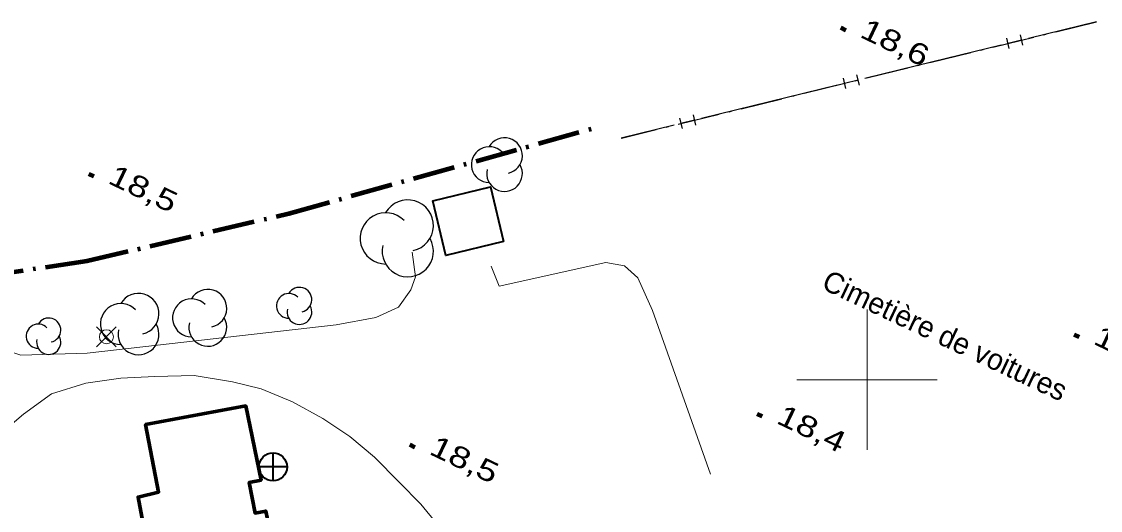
# Model space of a CAD drawing. Extents: x 355726 to 357533, y 5103782 to 5105258.
# Drawn here: x 356339.7 to 356416.6, y 5104890.7 to 5104925.5 of the extents above; entities that cross this region are included whole.
import ezdxf

# ---------------------------------------------------------------- set-up
doc = ezdxf.new("R2010")
doc.units = 0
doc.header["$LTSCALE"] = 0.6
doc.linetypes.add('DOT_DASHED', pattern=[7.7, 5, -1.2, 0.3, -1.2])
doc.linetypes.add('LONG_DASH_SHORT_DASH', pattern=[9.9, 6, -1.2, 1.5, -1.2])
for name, color, linetype, lineweight in [('19', 7, 'Continuous', 13), ('3', 7, 'Continuous', 140), ('31', 7, 'Continuous', 35), ('34', 7, 'Continuous', 35), ('36', 7, 'Continuous', 13), ('37', 7, 'Continuous', 13), ('41', 7, 'DOT_DASHED', 90), ('44', 7, 'Continuous', 25), ('57', 7, 'LONG_DASH_SHORT_DASH', 13), ('61', 7, 'Continuous', 13)]:
    doc.layers.add(name, color=color, linetype=linetype, lineweight=lineweight)

msp = doc.modelspace()

# ---------------------------------------------------------------- linework, layer by layer
at = {"layer": '19'}
for points in [[(356333.46, 5104904.47), (356335.57, 5104903.13), (356339.66, 5104901.75), (356344.4, 5104901.9), (356362.14, 5104903.9), (356364.98, 5104904.43), (356366.59, 5104905.18), (356367.46, 5104906.4), (356367.81, 5104907.32), (356367.57, 5104909.08)], [(356373.19, 5104908.09), (356373.76, 5104906.67), (356381.37, 5104908.36), (356382.7, 5104908.12), (356383.65, 5104907.26), (356384.71, 5104904.92), (356388.84, 5104893.26)], [(356370.71, 5104887.21), (356369.36, 5104889.67), (356368.18, 5104891.13), (356366.64, 5104892.7), (356364.89, 5104894.48), (356363.12, 5104895.95), (356361.2, 5104897.23), (356359.04, 5104898.43), (356356.79, 5104899.34), (356354.75, 5104899.84), (356352.03, 5104900.3), (356349.21, 5104900.23), (356346.8, 5104900.11), (356344.3, 5104899.75), (356341.85, 5104899), (356339.86, 5104897.55), (356338.71, 5104896.58), (356337.81, 5104895.36), (356336.85, 5104893.66), (356336.17, 5104892.18)]]:
    msp.add_lwpolyline(points, dxfattribs=at)
at = {"layer": '3'}
for p, q in [((356398.12, 5104925.09), (356398.48, 5104924.92)), ((356344.5, 5104914.68), (356344.86, 5104914.51)), ((356414.76, 5104903.23), (356415.12, 5104903.06)), ((356392.16, 5104897.57), (356392.52, 5104897.4)), ((356367.4, 5104895.37), (356367.76, 5104895.2))]:
    msp.add_line(p, q, dxfattribs=at)
at = {"layer": '31'}
msp.add_lwpolyline([(356374.08, 5104909.84), (356369.97, 5104908.86), (356369.03, 5104912.75), (356373.14, 5104913.74), (356374.08, 5104909.84)], close=True, dxfattribs=at)
at = {"layer": '31', "lineweight": 70}
msp.add_lwpolyline([(356351.11, 5104883.4), (356350.48, 5104886.88), (356348.97, 5104886.55), (356348.02, 5104891.63), (356349.48, 5104891.99), (356348.56, 5104896.8), (356355.7, 5104898.13), (356356.79, 5104892.84), (356355.95, 5104892.68), (356356.36, 5104890.49), (356357.12, 5104890.63), (356357.61, 5104888.36), (356355.42, 5104887.88), (356356.17, 5104884.37), (356351.11, 5104883.4)], close=True, dxfattribs=at)
at = {"layer": '34'}
for p, q in [((356357.64, 5104894.78), (356357.64, 5104892.78)), ((356358.64, 5104893.78), (356356.64, 5104893.78))]:
    msp.add_line(p, q, dxfattribs=at)
msp.add_circle((356357.644, 5104893.784), 1, dxfattribs=at)
at = {"layer": '36'}
for p, q in [((356346.47, 5104902.35), (356345.06, 5104903.76)), ((356345.06, 5104902.35), (356346.47, 5104903.76))]:
    msp.add_line(p, q, dxfattribs=at)
msp.add_circle((356345.767, 5104903.057), 0.5, dxfattribs=at)
at = {"layer": '37', "linetype": 'DOT_DASHED', "lineweight": 25}
msp.add_line((356416.37, 5104925.49), (356382.48, 5104917.2), dxfattribs=at)
at = {"layer": '37', "lineweight": 25}
for p, q in [((356416.36, 5104925.51), (356411.5, 5104924.32)), ((356411.11, 5104923.84), (356410.93, 5104924.57)), ((356409.56, 5104923.85), (356404.7, 5104922.66)), ((356410.14, 5104923.6), (356409.96, 5104924.33)), ((356411.02, 5104924.2), (356410.05, 5104923.97)), ((356404.7, 5104922.66), (356399.85, 5104921.47)), ((356398.48, 5104920.75), (356398.31, 5104921.48)), ((356399.45, 5104920.99), (356399.28, 5104921.72)), ((356397.9, 5104921), (356393.05, 5104919.81)), ((356399.36, 5104921.35), (356398.39, 5104921.11)), ((356393.05, 5104919.81), (356388.19, 5104918.62)), ((356386.83, 5104917.9), (356386.65, 5104918.63)), ((356387.7, 5104918.5), (356386.73, 5104918.26)), ((356387.8, 5104918.14), (356387.62, 5104918.87)), ((356386.25, 5104918.14), (356382.47, 5104917.22))]:
    msp.add_line(p, q, dxfattribs=at)
at = {"layer": '41'}
msp.add_lwpolyline([(356336.85, 5104907.36), (356344.39, 5104908.46), (356358.77, 5104911.85), (356380.85, 5104918.02)], dxfattribs=at)
at = {"layer": '44'}
for centre, radius, start, end in [((356374.152, 5104915.966), 1.273, 282.26917, 149.72626), ((356373.057, 5104915.329), 1.273, 44.11537, 269.80396), ((356374.152, 5104914.692), 1.273, 166.93686, 29.62122), ((356367.253, 5104910.985), 1.827, 282.26917, 149.72626), ((356365.682, 5104910.071), 1.827, 44.11537, 269.80396), ((356367.253, 5104909.158), 1.827, 166.93686, 29.62122), ((356348.05, 5104904.693), 1.46, 282.26917, 149.72626), ((356352.994, 5104905.086), 1.35, 282.26917, 149.72626), ((356358.77, 5104905.26), 0.881, 44.11537, 269.80396), ((356359.528, 5104905.701), 0.881, 282.26917, 149.72626), ((356346.794, 5104903.963), 1.46, 44.11537, 269.80396), ((356351.833, 5104904.411), 1.35, 44.11537, 269.80396), ((356359.528, 5104904.82), 0.881, 166.93686, 29.62122), ((356340.908, 5104903.1), 0.863, 44.11537, 269.80396), ((356341.651, 5104903.531), 0.863, 282.26917, 149.72626), ((356348.05, 5104903.233), 1.46, 166.93686, 29.62122), ((356352.994, 5104903.736), 1.35, 166.93686, 29.62122), ((356341.651, 5104902.668), 0.863, 166.93686, 29.62122)]:
    msp.add_arc(centre, radius, start, end, dxfattribs=at)
at = {"layer": '61'}
for p, q in [((356400, 5104895), (356400, 5104905)), ((356395, 5104900), (356405, 5104900))]:
    msp.add_line(p, q, dxfattribs=at)

# ---------------------------------------------------------------- texts
at = {"layer": '3', "width": 1.3}
for s, p in [('18,6   ', (356399.4, 5104924.46)), ('18,5   ', (356345.79, 5104914.04)), ('18,6   ', (356416.05, 5104902.59)), ('18,4   ', (356393.45, 5104896.94)), ('18,5   ', (356368.69, 5104894.74))]:
    msp.add_text(s, height=1.5, rotation=334.423, dxfattribs=at).set_placement(p)
at = {"layer": '57'}
msp.add_text('Cimetière de voitures', height=1.5, rotation=334.72, dxfattribs=at).set_placement((356396.67, 5104906.52))

doc.saveas('drawing.dxf')
